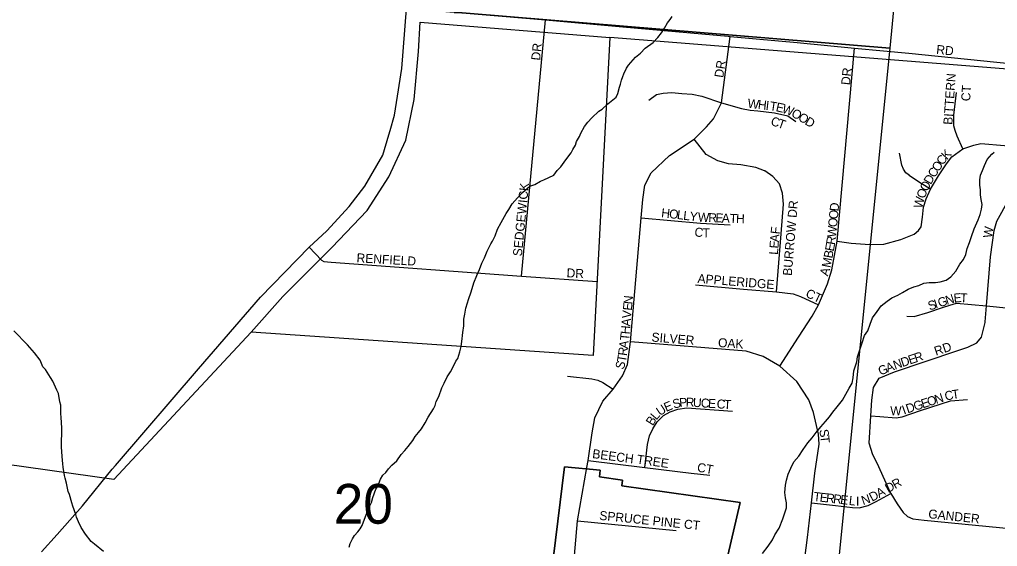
# Model space of a CAD drawing. Extents: x 0 to 680, y 0 to 440.
# Drawn here: x 74.98 to 91.08, y 204.28 to 212.96 of the extents above; entities that cross this region are included whole.
import ezdxf

# ---------------------------------------------------------------- set-up
doc = ezdxf.new("R2010")
doc.units = 0
for name, color, linetype in [('GM_X_City_Street', 7, 'Continuous'), ('GM_X_City_Street_Text', 7, 'Continuous'), ('GM_X_Corporation', 7, 'Continuous'), ('GM_X_Minor_River', 7, 'Continuous'), ('GM_X_Section', 7, 'Continuous'), ('GM_X_Section_Text', 7, 'Continuous'), ('GM_X_State_Route', 7, 'Continuous')]:
    doc.layers.add(name, color=color, linetype=linetype)

msp = doc.modelspace()

# ---------------------------------------------------------------- linework, layer by layer
at = {"layer": 'GM_X_City_Street'}
for points in [[(82.139, 213.073), (82.198, 213.069), (82.539, 213.043), (83.641, 212.95), (84.91, 212.833), (86.644, 212.68), (86.678, 212.677), (87.474, 212.603)], [(83.243, 208.732), (83.641, 212.95)], [(84.318, 205.581), (84.343, 205.698), (84.41, 206.151), (84.449, 206.402), (84.584, 206.672), (84.753, 206.874), (84.904, 207.093), (84.988, 207.278), (85.039, 207.649), (85.211, 209.691), (85.241, 209.991), (85.275, 210.227), (85.376, 210.43), (85.679, 210.716), (86.084, 210.986), (86.286, 211.188), (86.404, 211.323), (86.538, 211.587), (86.678, 212.677)], [(87.474, 212.603), (87.778, 212.575), (88.725, 212.487), (89.199, 212.441)], [(87.493, 207.252), (87.805, 207.726), (88.025, 208.073), (88.129, 208.258), (88.279, 208.604), (88.349, 208.835), (88.44, 209.309), (88.725, 212.487)], [(89.199, 212.441), (89.62, 212.401), (91.549, 212.204)], [(85.338, 211.626), (85.466, 211.72), (85.577, 211.742), (85.716, 211.753), (85.883, 211.737), (86.055, 211.725), (86.21, 211.692), (86.538, 211.587), (86.866, 211.492), (87.005, 211.464), (87.132, 211.453), (87.41, 211.42), (87.627, 211.37), (87.76, 211.276)], [(90.507, 210.827), (90.413, 211.037), (90.378, 211.128), (90.361, 211.206), (90.361, 211.384), (90.383, 211.566), (90.4, 211.757)], [(87.438, 208.474), (87.515, 209.428), (87.558, 209.917), (87.541, 210.098), (87.49, 210.253), (87.378, 210.373), (87.249, 210.467), (87.241, 210.467), (87.103, 210.519), (86.854, 210.562), (86.648, 210.579), (86.476, 210.63), (86.283, 210.734), (86.084, 210.986)], [(88.44, 209.309), (88.667, 209.274), (88.978, 209.255), (89.207, 209.257), (89.486, 209.335), (89.705, 209.422), (89.779, 209.482), (89.82, 209.544), (89.842, 209.7), (89.862, 209.867), (89.904, 210.006), (89.975, 210.164), (90.106, 210.382), (90.237, 210.582), (90.324, 210.696), (90.507, 210.827), (90.69, 210.888), (90.804, 210.914), (91.192, 210.882), (91.623, 210.851), (92.435, 210.766), (93.307, 210.67), (94.184, 210.587), (95.011, 210.509)], [(89.975, 210.164), (89.823, 210.259), (89.695, 210.339), (89.623, 210.389), (89.621, 210.394), (89.568, 210.433), (89.533, 210.49), (89.505, 210.557), (89.462, 210.756)], [(89.323, 205.153), (89.099, 205.653), (89.024, 205.788), (88.964, 205.984), (88.994, 206.434), (89.009, 206.69), (89.039, 206.9), (89.129, 207.05), (89.385, 207.155), (90.406, 207.501), (90.587, 207.561), (90.737, 207.636), (90.812, 207.726), (90.872, 207.967), (90.872, 207.982), (90.894, 208.244), (90.962, 209.049), (91.022, 209.484), (91.067, 209.634), (91.263, 209.995)], [(85.211, 209.691), (86.188, 209.604), (86.678, 209.574)], [(79.749, 209.206), (79.953, 208.994), (79.994, 208.974), (80.112, 208.962), (83.243, 208.732), (84.488, 208.641)], [(86.107, 208.586), (86.897, 208.517), (87.438, 208.474), (87.713, 208.44), (87.833, 208.397), (88.129, 208.258)], [(89.583, 208.072), (89.708, 208.066), (89.933, 208.131), (90.17, 208.214), (90.294, 208.255), (90.401, 208.285), (90.894, 208.244), (91.272, 208.202), (91.722, 208.155), (91.829, 208.149), (91.953, 208.143), (92.084, 208.173), (92.185, 208.214), (92.256, 208.249), (92.374, 208.344), (92.504, 208.463)], [(87.906, 204.089), (87.952, 204.432), (88.018, 204.998), (88.074, 205.487), (88.141, 205.965), (88.13, 206.132), (88.052, 206.487), (87.974, 206.698), (87.774, 206.998), (87.493, 207.252), (87.219, 207.409), (86.941, 207.498), (85.039, 207.649)], [(83.999, 207.085), (84.402, 207.043), (84.498, 207.022), (84.582, 206.98), (84.753, 206.874)], [(88.994, 206.434), (89.142, 206.422), (89.407, 206.402), (89.508, 206.415), (89.811, 206.52), (90.306, 206.68), (90.584, 206.701)], [(85.273, 205.581), (85.319, 205.962), (85.353, 206.105), (85.403, 206.218), (85.478, 206.335), (85.579, 206.436), (85.692, 206.499), (85.818, 206.541), (85.964, 206.566), (86.714, 206.507)], [(84.343, 205.698), (85.273, 205.581), (86.036, 205.489), (86.341, 205.455)], [(83.88, 201.481), (83.985, 202.663), (84.076, 203.69), (84.166, 204.705), (84.318, 205.581)], [(88.018, 204.998), (88.413, 204.957), (88.691, 204.926), (88.799, 204.92), (88.949, 204.954), (89.079, 205.024), (89.323, 205.153)], [(89.323, 205.153), (89.427, 204.982), (89.523, 204.841), (89.597, 204.774), (89.686, 204.737), (89.872, 204.715), (92.63, 204.446), (93.402, 204.361)], [(84.166, 204.705), (85.787, 204.547)]]:
    msp.add_lwpolyline(points, dxfattribs=at)
at = {"layer": 'GM_X_Corporation'}
msp.add_lwpolyline([(78.797, 207.81), (79.315, 208.399), (80.122, 209.205), (80.705, 209.812), (81.061, 210.365), (81.34, 210.972), (81.479, 211.642), (81.548, 212.432), (81.578, 212.912), (84.699, 212.662), (84.424, 207.426)], close=True, dxfattribs=at)
for points in [[(92.28, 212.055), (84.699, 212.662), (84.424, 207.426), (78.797, 207.81), (76.537, 205.384), (74.387, 205.687)], [(86.639, 204.132), (86.841, 205.006), (84.896, 205.28), (84.908, 205.376), (84.526, 205.429), (84.541, 205.54), (83.951, 205.591), (83.402, 201.12)], [(83.402, 201.12), (83.951, 205.591), (84.541, 205.54), (84.526, 205.429), (84.908, 205.376), (84.896, 205.28), (86.841, 205.006), (86.639, 204.132)]]:
    msp.add_lwpolyline(points, dxfattribs=at)
at = {"layer": 'GM_X_Minor_River'}
for points in [[(83.091, 209.921), (83.176, 210.021), (83.261, 210.108), (83.382, 210.213), (83.466, 210.241), (83.556, 210.293), (83.61, 210.316), (83.778, 210.396), (83.833, 210.472), (83.893, 210.531), (83.973, 210.648), (84.064, 210.759), (84.089, 210.818), (84.133, 210.889), (84.152, 210.948), (84.201, 211.031), (84.22, 211.084), (84.281, 211.196), (84.336, 211.266), (84.403, 211.336), (84.518, 211.447), (84.572, 211.482), (84.663, 211.569), (84.748, 211.633), (84.802, 211.68), (84.827, 211.739), (84.859, 211.845), (84.872, 211.893), (84.891, 211.958), (84.91, 212.017), (84.929, 212.064), (84.972, 212.153), (85.003, 212.206), (85.119, 212.334), (85.203, 212.404), (85.282, 212.486), (85.409, 212.579), (85.488, 212.66), (85.549, 212.737), (85.598, 212.813), (85.647, 212.901), (85.69, 212.954), (85.721, 213.007)], [(87.212, 204.167), (87.301, 204.286), (87.373, 204.393), (87.414, 204.476), (87.486, 204.584), (87.545, 204.738), (87.605, 204.917), (87.605, 205), (87.587, 205.084), (87.575, 205.173), (87.587, 205.292), (87.605, 205.376), (87.635, 205.471), (87.677, 205.572), (87.724, 205.673), (87.808, 205.769), (87.879, 205.876), (87.956, 205.989), (88.028, 206.072), (88.093, 206.156), (88.171, 206.251), (88.248, 206.34), (88.314, 206.417), (88.367, 206.495), (88.439, 206.578), (88.528, 206.691), (88.581, 206.787), (88.635, 206.888), (88.683, 206.971), (88.7, 207.06), (88.712, 207.174), (88.76, 207.322), (88.772, 207.406), (88.82, 207.537), (88.849, 207.632), (88.891, 207.757), (88.945, 207.834), (88.98, 207.941), (89.022, 208.043), (89.099, 208.15), (89.165, 208.245), (89.26, 208.322), (89.337, 208.376), (89.439, 208.418), (89.516, 208.465), (89.605, 208.519), (89.7, 208.555), (89.784, 208.578), (89.867, 208.614), (89.951, 208.626), (90.058, 208.626), (90.135, 208.638), (90.23, 208.668), (90.308, 208.721), (90.391, 208.816), (90.456, 208.93), (90.516, 209.007), (90.558, 209.09), (90.576, 209.185), (90.617, 209.287), (90.647, 209.382), (90.695, 209.513), (90.76, 209.656), (90.79, 209.745), (90.814, 209.834), (90.826, 209.912), (90.808, 209.995), (90.796, 210.072), (90.796, 210.15), (90.784, 210.227), (90.784, 210.316), (90.796, 210.394), (90.832, 210.471), (90.861, 210.554), (90.909, 210.65), (90.986, 210.739), (91.022, 210.775)], [(80.408, 204.268), (80.427, 204.333), (80.464, 204.41), (80.495, 204.463), (80.55, 204.521), (80.592, 204.574), (80.623, 204.627), (80.661, 204.733), (80.717, 204.875), (80.749, 204.952), (80.774, 205.005), (80.799, 205.088), (80.849, 205.224), (80.88, 205.277), (80.924, 205.39), (80.961, 205.454), (81.01, 205.501), (81.058, 205.56), (81.113, 205.618), (81.192, 205.694), (81.265, 205.794), (81.326, 205.864), (81.381, 205.929), (81.417, 205.975), (81.454, 206.028), (81.497, 206.093), (81.552, 206.157), (81.601, 206.216), (81.662, 206.316), (81.706, 206.411), (81.797, 206.546), (81.822, 206.605), (81.842, 206.67), (81.885, 206.753), (81.935, 206.895), (81.973, 206.971), (82.022, 207.077), (82.077, 207.154), (82.108, 207.219), (82.164, 207.331), (82.195, 207.378), (82.227, 207.484), (82.252, 207.573), (82.267, 207.698), (82.274, 207.757), (82.281, 207.805), (82.295, 207.912), (82.297, 208.025), (82.311, 208.108), (82.331, 208.203), (82.356, 208.292), (82.375, 208.345), (82.414, 208.475), (82.458, 208.623), (82.508, 208.742), (82.552, 208.842), (82.59, 208.943), (82.633, 209.031), (82.677, 209.143), (82.739, 209.261), (82.769, 209.308), (82.813, 209.397), (82.851, 209.503), (82.912, 209.615), (82.993, 209.762), (83.036, 209.827), (83.091, 209.921)], [(76.368, 204.199), (76.216, 204.321), (76.163, 204.364), (76.071, 204.485), (75.996, 204.594), (75.956, 204.69), (75.922, 204.762), (75.911, 204.81), (75.86, 204.948), (75.844, 205.002), (75.805, 205.14), (75.782, 205.188), (75.755, 205.326), (75.733, 205.404), (75.722, 205.451), (75.701, 205.589), (75.697, 205.643), (75.687, 205.762), (75.673, 205.923), (75.679, 206.233), (75.671, 206.406), (75.666, 206.471), (75.663, 206.608), (75.647, 206.662), (75.626, 206.8), (75.597, 206.854), (75.535, 207.004), (75.495, 207.065), (75.414, 207.197), (75.367, 207.24), (75.322, 207.348), (75.23, 207.469), (75.114, 207.602), (74.893, 207.833)]]:
    msp.add_lwpolyline(points, dxfattribs=at)
at = {"layer": 'GM_X_Section'}
for points in [[(90.794, 227.996), (89.303, 212.485), (73.628, 213.785), (75.056, 229.533)], [(89.303, 212.485), (87.711, 196.525), (72.033, 197.922), (73.628, 213.785)]]:
    msp.add_lwpolyline(points, close=True, dxfattribs=at)
at = {"layer": 'GM_X_State_Route'}
for points in [[(81.082, 211.127), (81.153, 211.382), (81.206, 211.695), (81.275, 212.152), (81.354, 213.133)], [(76.563, 205.615), (77.931, 207.205), (78.947, 208.385), (79.749, 209.206), (80.04, 209.48), (80.406, 209.877), (80.664, 210.211), (80.962, 210.725), (81.063, 211.059), (81.082, 211.127)], [(75.345, 204.193), (75.603, 204.48), (76.02, 204.951), (76.511, 205.555), (76.563, 205.615)]]:
    msp.add_lwpolyline(points, dxfattribs=at)

# ---------------------------------------------------------------- texts
at = {"layer": 'GM_X_City_Street_Text'}
for s, height, rotation, p in [('DR', 0.1482, 83.9946, (83.55, 212.276)), ('RD', 0.1482, 353.9946, (90.064, 212.392)), ('DR', 0.1482, 81.0309, (86.563, 211.99)), ('DR', 0.1482, 83.9946, (88.65, 211.871)), ('BITTERN', 0.1482, 86.05, (90.333, 211.219)), ('CT', 0.1482, 86.8215, (90.627, 211.608)), ('W', 0.148, 353.4277, (86.959, 211.505)), ('H', 0.148, 353.4064, (87.128, 211.485)), ('I', 0.148, 353.4728, (87.257, 211.47)), ('T', 0.148, 351.8042, (87.321, 211.463)), ('E', 0.148, 347.3556, (87.421, 211.449)), ('W', 0.148, 339.5817, (87.518, 211.428)), ('O', 0.148, 330.3446, (87.671, 211.371)), ('C', 0.148, 343.4543, (87.335, 211.22)), ('T', 0.148, 340.7357, (87.446, 211.187)), ('O', 0.148, 328.7776, (87.784, 211.307)), ('D', 0.148, 328.7862, (87.895, 211.239)), ('K', 0.148, 46.8396, (90.243, 210.638)), ('C', 0.148, 54.228, (90.177, 210.547)), ('C', 0.148, 58.0281, (90.044, 210.341)), ('O', 0.148, 56.3584, (90.106, 210.439)), ('D', 0.148, 59.7373, (89.979, 210.229)), ('SEDGEWICK', 0.1482, 84.4282, (83.25, 209.054)), ('O', 0.148, 68.2108, (89.874, 209.997)), ('O', 0.148, 63.1515, (89.921, 210.115)), ('W', 0.148, 76.3715, (89.836, 209.837)), ('H', 0.148, 353.1867, (85.538, 209.705)), ('O', 0.148, 353.1867, (85.667, 209.689)), ('BURROW DR', 0.1482, 85.2359, (87.691, 208.733)), ('D', 0.148, 84.5938, (88.461, 209.794)), ('L', 0.148, 353.18, (85.797, 209.674)), ('L', 0.148, 353.18, (85.9, 209.661)), ('Y', 0.148, 353.1867, (86.004, 209.649)), ('W', 0.148, 356.5324, (86.143, 209.633)), ('R', 0.148, 358.0221, (86.316, 209.622)), ('E', 0.148, 358.0466, (86.434, 209.618)), ('A', 0.148, 358.0326, (86.538, 209.615)), ('T', 0.148, 358.0326, (86.668, 209.61)), ('H', 0.148, 358.0108, (86.773, 209.606)), ('O', 0.148, 84.6207, (88.436, 209.534)), ('O', 0.148, 84.6156, (88.448, 209.664)), ('C', 0.148, 351.9352, (86.083, 209.391)), ('T', 0.148, 359.5175, (86.221, 209.373)), ('F', 0.148, 83.6749, (87.489, 209.416)), ('W', 0.148, 84.415, (88.42, 209.365)), ('W', 0.148, 81.4775, (90.985, 209.352)), ('A', 0.148, 85.6248, (87.479, 209.287)), ('R', 0.148, 81.3376, (88.401, 209.24)), ('E', 0.148, 85.6073, (87.471, 209.183)), ('E', 0.148, 79.3384, (88.381, 209.132)), ('RENFIELD', 0.1482, 356.5821, (80.527, 208.961)), ('L', 0.148, 85.6243, (87.463, 209.079)), ('M', 0.148, 78.7284, (88.328, 208.862)), ('B', 0.148, 79.3538, (88.359, 209.017)), ('DR', 0.1482, 356.989, (83.983, 208.713)), ('APPLERIDGE', 0.1482, 355.2921, (86.137, 208.622)), ('A', 0.148, 73.2589, (88.287, 208.722)), ('N', 0.148, 84.5503, (85.069, 208.264)), ('CT', 0.1482, 334.8032, (87.907, 208.398)), ('G', 0.148, 18.249, (90.122, 208.217)), ('N', 0.148, 17.2875, (90.245, 208.258)), ('E', 0.148, 5.0609, (90.361, 208.295)), ('T', 0.148, 356.7747, (90.459, 208.304)), ('E', 0.148, 84.5558, (85.059, 208.16)), ('S', 0.148, 18.2536, (89.96, 208.164)), ('I', 0.148, 18.2276, (90.059, 208.197)), ('V', 0.148, 84.5638, (85.046, 208.03)), ('H', 0.148, 84.5294, (85.022, 207.77)), ('A', 0.148, 84.5413, (85.034, 207.9)), ('T', 0.148, 84.1339, (85.011, 207.665)), ('SILVER', 0.1482, 355.3312, (85.38, 207.657)), ('A', 0.148, 82.5538, (84.993, 207.532)), ('OAK', 0.1482, 356.1806, (86.475, 207.566)), ('RD', 0.1482, 18.4349, (90.065, 207.421)), ('T', 0.148, 80.8438, (84.96, 207.308)), ('R', 0.148, 82.0598, (84.977, 207.414)), ('E', 0.148, 18.8859, (89.636, 207.276)), ('R', 0.148, 18.8728, (89.735, 207.31)), ('S', 0.148, 72.0316, (84.922, 207.184)), ('G', 0.148, 22.3088, (89.15, 207.094)), ('A', 0.148, 21.5255, (89.27, 207.143)), ('N', 0.148, 19.2921, (89.39, 207.191)), ('D', 0.148, 18.8774, (89.513, 207.234)), ('N', 0.148, 18.0922, (90.069, 206.627)), ('C', 0.148, 14.1069, (90.227, 206.679)), ('T', 0.148, 8.0876, (90.337, 206.707)), ('U', 0.148, 33.9446, (85.523, 206.426)), ('E', 0.148, 22.9582, (85.625, 206.496)), ('S', 0.148, 15.0898, (85.752, 206.549)), ('P', 0.148, 4.952, (85.846, 206.575)), ('R', 0.148, 358.6401, (85.946, 206.584)), ('U', 0.148, 356.6977, (86.062, 206.581)), ('C', 0.148, 356.5009, (86.192, 206.573)), ('E', 0.148, 356.4731, (86.309, 206.566)), ('C', 0.148, 356.487, (86.453, 206.557)), ('T', 0.148, 356.4924, (86.57, 206.55)), ('D', 0.148, 17.8821, (89.597, 206.473)), ('G', 0.148, 18.0855, (89.722, 206.514)), ('E', 0.148, 18.0808, (89.846, 206.554)), ('O', 0.148, 18.0922, (89.945, 206.587)), ('L', 0.148, 49.5054, (85.463, 206.354)), ('W', 0.148, 359.7814, (89.312, 206.443)), ('I', 0.148, 19.5315, (89.537, 206.452)), ('B', 0.148, 58.1156, (85.405, 206.259)), ('S', 0.148, 278.7482, (88.144, 206.201)), ('T', 0.148, 275.7459, (88.16, 206.1)), ('BEECH', 0.1482, 352.4092, (84.403, 205.739)), ('TREE', 0.1482, 351.8743, (85.134, 205.648)), ('CT', 0.1482, 349.9964, (86.126, 205.517)), ('D', 0.148, 29.2053, (89.278, 205.161)), ('R', 0.148, 29.1725, (89.392, 205.225)), ('T', 0.148, 353.4546, (88.042, 205.034)), ('E', 0.148, 353.4275, (88.146, 205.022)), ('D', 0.148, 28.2885, (89.013, 205.016)), ('A', 0.148, 29.0762, (89.13, 205.079)), ('R', 0.148, 353.4399, (88.25, 205.011)), ('R', 0.148, 353.4292, (88.366, 204.997)), ('E', 0.148, 353.4465, (88.483, 204.984)), ('L', 0.148, 353.4465, (88.625, 204.967)), ('I', 0.148, 0.1045, (88.748, 204.954)), ('N', 0.148, 18.6693, (88.865, 204.963)), ('SPRUCE PINE CT', 0.14823, 354.1854, (84.52, 204.722)), ('GANDER', 0.1482, 354.0932, (89.933, 204.748))]:
    msp.add_text(s, height=height, rotation=rotation, dxfattribs=at).set_placement(p)
at = {"layer": 'GM_X_Section_Text'}
msp.add_text('20', height=0.6552, rotation=0, dxfattribs=at).set_placement((80.154, 204.656))

doc.saveas('drawing.dxf')
